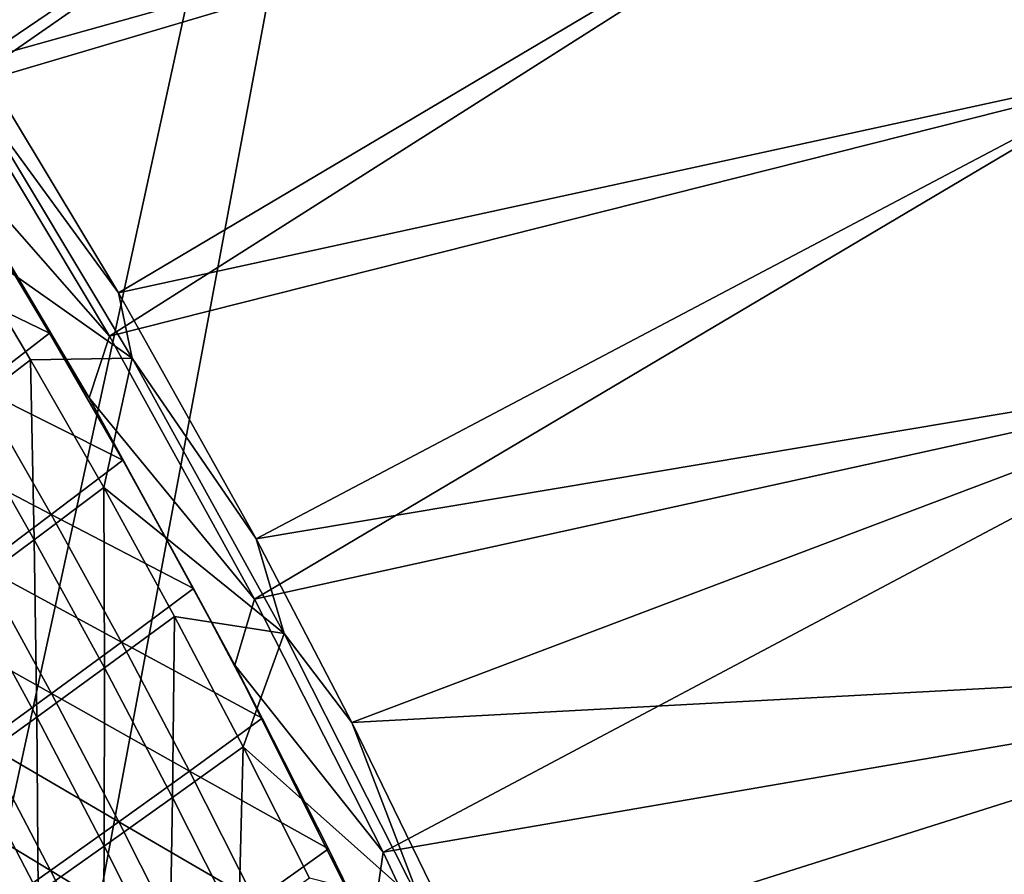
# Model space of a CAD drawing. Header units: metres. Extents: x 0 to 1400, y -1400 to 0.
# Tile 342 of 347: x 1257 to 1307, y -299 to -256. Entities that reach past the tile are written whole.
import ezdxf

# ---------------------------------------------------------------- set-up
doc = ezdxf.new("R2010")
doc.units = ezdxf.units.M

msp = doc.modelspace()

# ---------------------------------------------------------------- linework, layer by layer
at = {"layer": 'None'}
for points in [[(1313.268799, -258.743652), (1368.600464, -219.725891), (1305.071411, -244.210526)], [(1305.706421, -243.763443, -3), (1368.600464, -219.725693, -3), (1313.915161, -258.311951, -3)], [(1247.578247, -246.293869, -32.12851), (1296.988281, -229.514313, -3), (1255.138428, -257.906708, -32.128574)], [(1296.988281, -229.514313, -3), (1305.706421, -243.763443, -3), (1255.138428, -257.906708, -32.128574)], [(1245.369995, -245.697906, -29.54335), (1254.230103, -259.267792, -29.543425), (1296.36499, -229.976486)], [(1254.230103, -259.267792, -29.543425), (1305.071411, -244.210526), (1296.36499, -229.976486)], [(1255.138428, -257.906708, -32.128574), (1305.706421, -243.763443, -3), (1262.184326, -269.580231, -32.128632)], [(1305.706421, -243.763443, -3), (1313.915161, -258.311951, -3), (1262.184326, -269.580231, -32.128632)], [(1254.230103, -259.267792, -29.543425), (1261.716064, -271.749847, -29.543488), (1305.071411, -244.210526)], [(1261.716064, -271.749847, -29.543488), (1313.268799, -258.743652), (1305.071411, -244.210526)], [(1255.138428, -257.906708, -32.128574), (1262.184326, -269.580231, -32.128632), (1254.999268, -259.780945, -32.845287)], [(1261.716064, -271.749847, -29.543488), (1269.01709, -284.976013, -29.54355), (1313.268799, -258.743652)], [(1262.184326, -269.580231, -32.128632), (1313.915161, -258.311951, -3), (1269.092407, -281.945984, -32.128689)], [(1269.01709, -284.976013, -29.54355), (1320.952881, -273.554596), (1313.268799, -258.743652)], [(1313.915161, -258.311951, -3), (1321.610474, -273.138519, -3), (1269.092407, -281.945984, -32.128689)], [(1261.716064, -271.749847, -29.543488), (1254.230103, -259.267792, -29.543425), (1252.891235, -261.708344, -30.944248)], [(1254.999268, -259.780945, -32.845287), (1262.865845, -272.860382, -32.845219), (1253.969482, -266.604218, -60.627647)], [(1254.999268, -259.780945, -32.845287), (1262.184326, -269.580231, -32.128632), (1262.865845, -272.860382, -32.845219)], [(1252.891235, -261.708344, -30.944248), (1254.92395, -265.283264, -32.35424), (1260.705933, -274.861633, -30.942139)], [(1260.705933, -274.861633, -30.942139), (1261.716064, -271.749847, -29.543488), (1252.891235, -261.708344, -30.944248)], [(1258.712036, -271.607025, -32.354084), (1254.92395, -265.283264, -32.35424), (1251.385498, -268.064911, -60.153053)], [(1254.92395, -265.283264, -32.35424), (1258.712036, -271.607025, -32.354084), (1260.705933, -274.861633, -30.942139)], [(1253.969482, -266.604218, -60.627647), (1262.865845, -272.860382, -32.845219), (1257.757935, -272.953796, -60.628231)], [(1254.299072, -275.602051, -88.443085), (1253.969482, -266.604218, -60.627647), (1257.757935, -272.953796, -60.628231)], [(1251.385498, -268.064911, -60.153053), (1255.144043, -274.359406, -60.153667), (1258.712036, -271.607025, -32.354084)], [(1262.184326, -269.580231, -32.128632), (1269.092407, -281.945984, -32.128689), (1262.865845, -272.860382, -32.845219)], [(1258.712036, -271.607025, -32.354084), (1255.144043, -274.359406, -60.153667), (1262.387451, -277.995605, -32.35392)], [(1260.705933, -274.861633, -30.942139), (1258.712036, -271.607025, -32.354084), (1262.387451, -277.995605, -32.35392)], [(1269.01709, -284.976013, -29.54355), (1261.716064, -271.749847, -29.543488), (1260.705933, -274.861633, -30.942139)], [(1257.946045, -281.987244, -88.444565), (1254.299072, -275.602051, -88.443085), (1257.757935, -272.953796, -60.628231)], [(1262.865845, -272.860382, -32.845219), (1261.432373, -279.369904, -60.628849), (1257.757935, -272.953796, -60.628231)], [(1257.757935, -272.953796, -60.628231), (1261.432373, -279.369904, -60.628849), (1257.946045, -281.987244, -88.444565)], [(1262.865845, -272.860382, -32.845219), (1270.508057, -286.695801, -32.8452), (1261.432373, -279.369904, -60.628849)], [(1262.865845, -272.860382, -32.845219), (1269.092407, -281.945984, -32.128689), (1270.508057, -286.695801, -32.8452)], [(1269.01709, -284.976013, -29.54355), (1275.474487, -297.687073, -29.543606), (1320.952881, -273.554596)], [(1269.092407, -281.945984, -32.128689), (1321.610474, -273.138519, -3), (1273.905762, -291.178467, -32.128731)], [(1321.610474, -273.138519, -3), (1328.789307, -288.221924, -3), (1273.905762, -291.178467, -32.128731)], [(1275.474487, -297.687073, -29.543606), (1328.121094, -288.62204), (1320.952881, -273.554596)], [(1258.789917, -280.718658, -60.154316), (1255.144043, -274.359406, -60.153667), (1251.682129, -277.005951, -87.981163)], [(1262.387451, -277.995605, -32.35392), (1255.144043, -274.359406, -60.153667), (1258.789917, -280.718658, -60.154316)], [(1268.027344, -288.297638, -30.940975), (1260.705933, -274.861633, -30.942139), (1265.949707, -284.446503, -32.353748)], [(1260.705933, -274.861633, -30.942139), (1262.387451, -277.995605, -32.35392), (1265.949707, -284.446503, -32.353748)], [(1268.027344, -288.297638, -30.940975), (1269.01709, -284.976013, -29.54355), (1260.705933, -274.861633, -30.942139)], [(1254.564087, -284.499451, -116.297417), (1254.299072, -275.602051, -88.443085), (1257.946045, -281.987244, -88.444565)], [(1258.789917, -280.718658, -60.154316), (1251.682129, -277.005951, -87.981163), (1255.300293, -283.334076, -87.98288)], [(1265.949707, -284.446503, -32.353748), (1262.387451, -277.995605, -32.35392), (1258.789917, -280.718658, -60.154316)], [(1261.432373, -279.369904, -60.628849), (1261.478638, -288.436493, -88.446129), (1257.946045, -281.987244, -88.444565)], [(1270.508057, -286.695801, -32.8452), (1264.992554, -285.85025, -60.629501), (1261.432373, -279.369904, -60.628849)], [(1261.432373, -279.369904, -60.628849), (1264.992554, -285.85025, -60.629501), (1261.478638, -288.436493, -88.446129)], [(1262.322754, -287.140106, -60.155003), (1258.789917, -280.718658, -60.154316), (1255.300293, -283.334076, -87.98288)], [(1265.949707, -284.446503, -32.353748), (1258.789917, -280.718658, -60.154316), (1262.322754, -287.140106, -60.155003)], [(1258.071167, -290.916046, -116.29966), (1254.564087, -284.499451, -116.297417), (1257.946045, -281.987244, -88.444565)], [(1257.946045, -281.987244, -88.444565), (1261.478638, -288.436493, -88.446129), (1258.071167, -290.916046, -116.29966)], [(1269.092407, -281.945984, -32.128689), (1273.905762, -291.178467, -32.128731), (1270.508057, -286.695801, -32.8452)], [(1258.805664, -289.724304, -87.984688), (1255.300293, -283.334076, -87.98288), (1251.915771, -285.845367, -115.848534)], [(1262.322754, -287.140106, -60.155003), (1255.300293, -283.334076, -87.98288), (1258.805664, -289.724304, -87.984688)], [(1254.768677, -293.291565, -144.185211), (1254.564087, -284.499451, -116.297417), (1258.071167, -290.916046, -116.29966)], [(1269.398438, -290.957184, -32.353573), (1265.949707, -284.446503, -32.353748), (1262.322754, -287.140106, -60.155003)], [(1268.027344, -288.297638, -30.940975), (1265.949707, -284.446503, -32.353748), (1269.398438, -290.957184, -32.353573)], [(1275.474487, -297.687073, -29.543606), (1269.01709, -284.976013, -29.54355), (1268.027344, -288.297638, -30.940975)], [(1255.395386, -292.20282, -115.851189), (1258.805664, -289.724304, -87.984688), (1251.915771, -285.845367, -115.848534)], [(1264.992554, -285.85025, -60.629501), (1264.896729, -294.947571, -88.447762), (1261.478638, -288.436493, -88.446129)], [(1264.992554, -285.85025, -60.629501), (1268.437866, -292.392487, -60.630188), (1264.896729, -294.947571, -88.447762)], [(1264.992554, -285.85025, -60.629501), (1270.508057, -286.695801, -32.8452), (1268.437866, -292.392487, -60.630188)], [(1270.508057, -286.695801, -32.8452), (1277.460815, -300.445709, -32.845211), (1268.437866, -292.392487, -60.630188)], [(1270.508057, -286.695801, -32.8452), (1273.905762, -291.178467, -32.128731), (1277.460815, -300.445709, -32.845211)], [(1265.741943, -293.621307, -60.155724), (1262.322754, -287.140106, -60.155003), (1258.805664, -289.724304, -87.984688)], [(1269.398438, -290.957184, -32.353573), (1262.322754, -287.140106, -60.155003), (1265.741943, -293.621307, -60.155724)], [(1261.478638, -288.436493, -88.446129), (1261.463867, -297.394257, -116.302017), (1258.071167, -290.916046, -116.29966)], [(1261.478638, -288.436493, -88.446129), (1264.896729, -294.947571, -88.447762), (1261.463867, -297.394257, -116.302017)], [(1274.863037, -301.990784, -30.940638), (1268.027344, -288.297638, -30.940975), (1272.733398, -297.525177, -32.353394)], [(1272.733398, -297.525177, -32.353394), (1268.027344, -288.297638, -30.940975), (1269.398438, -290.957184, -32.353573)], [(1274.863037, -301.990784, -30.940638), (1275.474487, -297.687073, -29.543606), (1268.027344, -288.297638, -30.940975)], [(1273.905762, -291.178467, -32.128731), (1328.789307, -288.221924, -3), (1279.98938, -303.683228, -32.128784)], [(1328.789307, -288.221924, -3), (1285.418091, -315.757507, -32.128834), (1279.98938, -303.683228, -32.128784)], [(1328.789307, -288.221924, -3), (1335.450562, -303.540985, -3), (1285.418091, -315.757507, -32.128834)], [(1275.474487, -297.687073, -29.543606), (1282.092529, -311.887848, -29.543665), (1328.121094, -288.62204)], [(1282.092529, -311.887848, -29.543665), (1334.771851, -303.924927), (1328.121094, -288.62204)], [(1262.19751, -296.174133, -87.986572), (1258.805664, -289.724304, -87.984688), (1255.395386, -292.20282, -115.851189)], [(1258.805664, -289.724304, -87.984688), (1262.19751, -296.174133, -87.986572), (1265.741943, -293.621307, -60.155724)], [(1258.137695, -299.735626, -144.188065), (1254.768677, -293.291565, -144.185211), (1258.071167, -290.916046, -116.29966)], [(1258.071167, -290.916046, -116.29966), (1261.463867, -297.394257, -116.302017), (1258.137695, -299.735626, -144.188065)], [(1272.733398, -297.525177, -32.353394), (1269.398438, -290.957184, -32.353573), (1265.741943, -293.621307, -60.155724)], [(1273.905762, -291.178467, -32.128731), (1279.98938, -303.683228, -32.128784), (1277.460815, -300.445709, -32.845211)], [(1258.761963, -298.61969, -115.853958), (1255.395386, -292.20282, -115.851189), (1252.090576, -294.578217, -143.750336)], [(1258.761963, -298.61969, -115.853958), (1262.19751, -296.174133, -87.986572), (1255.395386, -292.20282, -115.851189)], [(1264.896729, -294.947571, -88.447762), (1268.437866, -292.392487, -60.630188), (1268.200317, -301.518005, -88.449478)], [(1268.200317, -301.518005, -88.449478), (1268.437866, -292.392487, -60.630188), (1271.768555, -298.994232, -60.630905)], [(1268.437866, -292.392487, -60.630188), (1277.460815, -300.445709, -32.845211), (1271.768555, -298.994232, -60.630905)], [(1258.137695, -299.735626, -144.188065), (1254.916992, -301.97467, -172.098923), (1254.768677, -293.291565, -144.185211)], [(1262.19751, -296.174133, -87.986572), (1269.047485, -300.159729, -60.156479), (1265.741943, -293.621307, -60.155724)], [(1265.741943, -293.621307, -60.155724), (1269.047485, -300.159729, -60.156479), (1272.733398, -297.525177, -32.353394)], [(1255.433472, -300.960907, -143.753723), (1258.761963, -298.61969, -115.853958), (1252.090576, -294.578217, -143.750336)], [(1261.463867, -297.394257, -116.302017), (1264.896729, -294.947571, -88.447762), (1264.74231, -303.931702, -116.304474)], [(1264.74231, -303.931702, -116.304474), (1264.896729, -294.947571, -88.447762), (1268.200317, -301.518005, -88.449478)], [(1265.475952, -302.681061, -87.988548), (1262.19751, -296.174133, -87.986572), (1258.761963, -298.61969, -115.853958)], [(1269.047485, -300.159729, -60.156479), (1262.19751, -296.174133, -87.986572), (1265.475952, -302.681061, -87.988548)], [(1258.137695, -299.735626, -144.188065), (1261.463867, -297.394257, -116.302017), (1261.392822, -306.238739, -144.19104)], [(1261.392822, -306.238739, -144.19104), (1261.463867, -297.394257, -116.302017), (1264.74231, -303.931702, -116.304474)], [(1269.047485, -300.159729, -60.156479), (1275.954468, -304.148041, -32.35321), (1272.733398, -297.525177, -32.353394)], [(1275.954468, -304.148041, -32.35321), (1274.863037, -301.990784, -30.940638), (1272.733398, -297.525177, -32.353394)], [(1282.092529, -311.887848, -29.543665), (1275.474487, -297.687073, -29.543606), (1274.863037, -301.990784, -30.940638)], [(1262.015259, -305.093536, -115.856857), (1258.761963, -298.61969, -115.853958), (1255.433472, -300.960907, -143.753723)], [(1262.015259, -305.093536, -115.856857), (1265.475952, -302.681061, -87.988548), (1258.761963, -298.61969, -115.853958)]]:
    msp.add_3dface(points, dxfattribs=at)
at = {"layer": 'None0'}
for points in [[(1150.81958, -781.702271, -521.977783), (1294.119019, -124.129761, -521.977783), (1274.459961, -120.453018, -521.977783)], [(1274.459961, -120.453018, -521.977783), (1274.459961, -120.453018, -541.977783), (1150.81958, -781.702271, -521.977783)], [(1274.459961, -120.453018, -541.977783), (1150.81958, -781.702271, -541.977783), (1150.81958, -781.702271, -521.977783)], [(1294.119019, -124.129761, -541.977783), (1150.81958, -781.702271, -541.977783), (1274.459961, -120.453018, -541.977783)], [(1170.478882, -785.378174, -521.977783), (1294.119019, -124.129761, -521.977783), (1150.81958, -781.702271, -521.977783)], [(1294.119019, -124.129761, -541.977783), (1170.478882, -785.378174, -541.977783), (1150.81958, -781.702271, -541.977783)], [(1170.478882, -785.378174, -521.977783), (1170.478882, -785.378174, -541.977783), (1294.119019, -124.129761, -521.977783)], [(1170.478882, -785.378174, -541.977783), (1294.119019, -124.129761, -541.977783), (1294.119019, -124.129761, -521.977783)]]:
    msp.add_3dface(points, dxfattribs=at)

doc.saveas('drawing.dxf')
